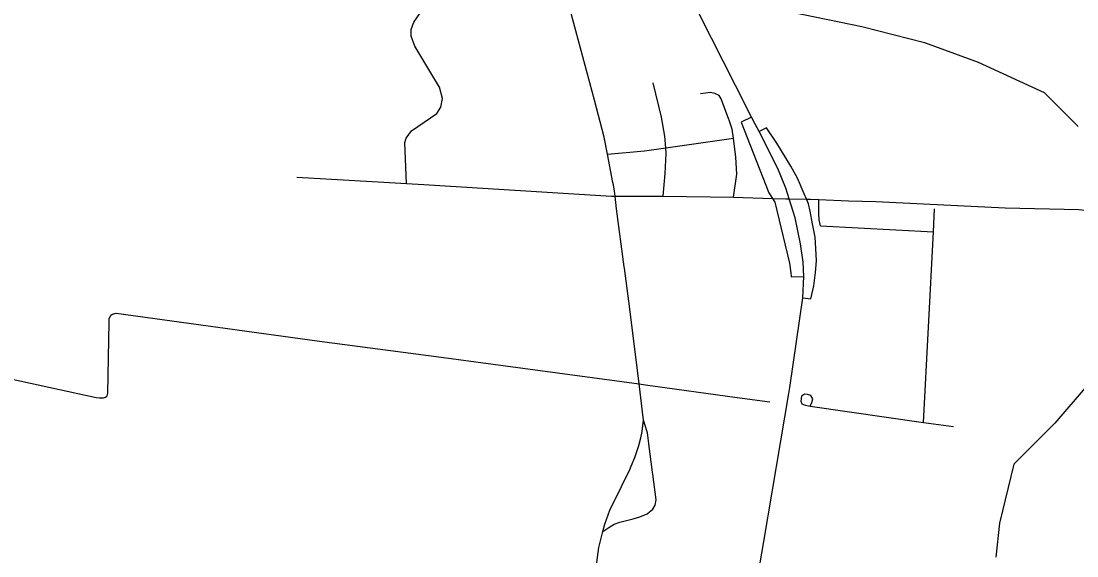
# Model space of a CAD drawing. Extents: x 1755200 to 1902939, y 644115 to 788070.
# Drawn here: x 1819343 to 1827875, y 703953 to 708279 of the extents above; entities that cross this region are included whole.
import ezdxf

# ---------------------------------------------------------------- set-up
doc = ezdxf.new("R2010")
doc.units = 0
for name, color, linetype in [('GM_X_City_Street', 7, 'Continuous'), ('GM_X_County_Road', 7, 'Continuous'), ('GM_X_Interchange_Ramps', 7, 'Continuous'), ('GM_X_Interstate_Route', 7, 'Continuous'), ('GM_X_Township', 7, 'Continuous'), ('GM_X_Township_Road', 7, 'Continuous')]:
    doc.layers.add(name, color=color, linetype=linetype)

msp = doc.modelspace()

# ---------------------------------------------------------------- linework, layer by layer
at = {"layer": 'GM_X_City_Street'}
for points in [[(1824125.9, 706972.2), (1824081.9, 707203.2), (1824055.9, 707339.7), (1823977.3, 707639.4), (1823789.2, 708341.3), (1823692.2, 708724.7), (1823578.5, 709173.8), (1823553.6, 709276.4), (1823452.2, 709693.9), (1823327.2, 710208.9)], [(1822456.5, 706965.6), (1822442.6, 707298.1), (1822453.5, 707331.9), (1822497, 707391), (1822703, 707530.5), (1822734.4, 707583.9), (1822748.1, 707651.8), (1822724.3, 707744.7), (1822670.3, 707834.3), (1822523.8, 708074.7), (1822495.7, 708157.6), (1822495, 708211.8), (1822516.6, 708271.5), (1822593.5, 708384), (1822750.6, 708574.8)], [(1824532.7, 706863.7), (1824548.4, 707045.9), (1824556.4, 707208.3), (1824552.9, 707254.8), (1824545.8, 707349), (1824517.4, 707502.2), (1824452, 707780.7)], [(1825061.8, 707484), (1825028.7, 707576), (1825000.4, 707648.9), (1824983, 707677.5), (1824949.3, 707694.4), (1824913.4, 707701.2), (1824832.9, 707691.2)], [(1825101.5, 706854.7), (1825127.9, 707041.8), (1825119.2, 707178.5), (1825099.9, 707331.3), (1825090.6, 707403.9), (1825064.3, 707477.1), (1825061.8, 707484)], [(1824591.7, 707260.2), (1825099.9, 707331.3)], [(1824081.9, 707203.2), (1824380.4, 707230.6), (1824552.9, 707254.8), (1824590, 707260), (1824591.7, 707260.2)], [(1822273.7, 706975.8), (1822456.5, 706965.6), (1822598.4, 706956.8)], [(1824167.8, 706861.7), (1824532.7, 706863.7), (1825101.5, 706854.7), (1825414.4, 706842.9), (1825524.4, 706842.2)], [(1825524.4, 706842.2), (1825549.9, 706842), (1825689.3, 706838.4), (1825722.6, 706837.5), (1825790.9, 706834.5), (1826030.8, 706824.2), (1826250.1, 706818.2), (1827297.1, 706768.6), (1827892.4, 706753.9), (1827965.4, 706746.6)], [(1825803.6, 706621.9), (1825792.8, 706672.4), (1825788.6, 706722.7), (1825790.9, 706834.5)], [(1826635, 705033.1), (1826716, 706573.6), (1826725.8, 706760.4)], [(1825803.6, 706621.9), (1826716, 706573.6)], [(1824273.6, 704678.7), (1824301.7, 704748.3), (1824333.7, 704847), (1824351.5, 704908.1), (1824361, 704959.8), (1824374.1, 705052), (1824337.3, 705345.2), (1824262.2, 705951.7), (1824218.8, 706279.8), (1824217.4, 706290.4)], [(1822877, 705541.5), (1822878.9, 705541.2), (1824337.3, 705345.2)], [(1824337.3, 705345.2), (1824390.2, 705337.9), (1824390.2, 705337.9)], [(1825719.8, 705165), (1825734.6, 705194.8), (1825741.3, 705222.7), (1825725.9, 705251.1), (1825699.1, 705258.7), (1825674, 705260.4), (1825649.6, 705245), (1825643.5, 705203.1), (1825653.6, 705182.9), (1825678.9, 705172.8), (1825719.8, 705165), (1826635, 705033.1), (1826877, 704998.2)], [(1825130.2, 705235.4), (1825130.2, 705235.4), (1825394.5, 705198.8)], [(1824415.7, 704859.5), (1824415.5, 704861.1), (1824404.2, 704948.8), (1824403.2, 704956.1), (1824374.1, 705052)]]:
    msp.add_lwpolyline(points, dxfattribs=at)
at = {"layer": 'GM_X_County_Road'}
for points in [[(1821570, 707015.3), (1822273.7, 706975.8)], [(1822598.4, 706956.8), (1824113.6, 706863.4)], [(1824217.4, 706290.4), (1824155.4, 706759), (1824143.8, 706861.5), (1824139, 706903.6), (1824129.1, 706955.5), (1824125.9, 706972.2)], [(1824113.6, 706863.4), (1824143.8, 706861.5), (1824167.8, 706861.7)], [(1819185.3, 705402.4), (1819948.1, 705233.2), (1819976.1, 705230.9), (1820008.1, 705230.5), (1820024.2, 705236.4), (1820038.3, 705248.2), (1820044.6, 705268.2), (1820053.2, 705843.6), (1820053.5, 705871.7), (1820067.8, 705899.6), (1820082, 705909.4), (1820112, 705915.1), (1821754.9, 705689.7), (1822738.3, 705560.1), (1822877, 705541.5)], [(1823954, 703472.6), (1823991.4, 703859.6), (1824011.1, 704019.5), (1824043.4, 704150.2), (1824061, 704208.5), (1824100.5, 704323.2), (1824194.5, 704515.1), (1824262.2, 704650.5), (1824273.6, 704678.7)]]:
    msp.add_lwpolyline(points, dxfattribs=at)
at = {"layer": 'GM_X_Interchange_Ramps'}
for points in [[(1825246.4, 707502.7), (1825160.9, 707460), (1825384.4, 706889.1), (1825414.4, 706842.9)], [(1825689.3, 706838.4), (1825670.7, 706880.9), (1825617.4, 707007.9), (1825562.2, 707106), (1825451, 707291.3), (1825366.1, 707415.5), (1825306.4, 707385.8)], [(1825414.4, 706842.9), (1825433.8, 706813.2), (1825551.6, 706321.8), (1825563.8, 706243.3), (1825567.1, 706211.2), (1825668, 706214.1)], [(1825659.6, 706039), (1825724.6, 706033.3), (1825748.6, 706138.7), (1825763.6, 706244.5), (1825769.8, 706338.5), (1825766.3, 706438.2), (1825760, 706530.1), (1825738.8, 706638.3), (1825720.2, 706741.1), (1825706, 706800.2), (1825689.3, 706838.4)]]:
    msp.add_lwpolyline(points, dxfattribs=at)
at = {"layer": 'GM_X_Interstate_Route'}
for points in [[(1825276.4, 707444.2), (1825246.4, 707502.7), (1825115.7, 707756.7), (1824726.2, 708532.9), (1824499.2, 708956.3), (1824231.9, 709517), (1824232, 709608.5)], [(1825548.3, 705267.4), (1825556.3, 705314.5), (1825659.6, 706039), (1825668, 706214.1), (1825663.8, 706329.2), (1825642.2, 706478.3), (1825597.4, 706688.5), (1825549.9, 706842), (1825523.9, 706927.4), (1825459.4, 707087.4), (1825306.4, 707385.8), (1825276.4, 707444.2)], [(1824203.8, 698750.5), (1824203.8, 698750.5), (1824374.8, 699131.1), (1824515.7, 699530.3), (1824672.4, 700144.3), (1824762.6, 700629.9), (1825150, 702937.7), (1825345.9, 704069.5), (1825548.3, 705267.4)]]:
    msp.add_lwpolyline(points, dxfattribs=at)
at = {"layer": 'GM_X_Township'}
for points in [[(1825574.4, 708352), (1826138, 708236.4), (1826643.8, 708106.3), (1827077.3, 707947.3), (1827612, 707701.6), (1827886.5, 707426.9)], [(1827958.5, 705330.6), (1827698.4, 705026.9), (1827365.9, 704694.4), (1827250.3, 704217.4), (1827221.4, 703942.7)]]:
    msp.add_lwpolyline(points, dxfattribs=at)
at = {"layer": 'GM_X_Township_Road'}
for points in [[(1824390.2, 705337.9), (1825130.2, 705235.4)], [(1824447.7, 704614.4), (1824445.7, 704629.2), (1824415.7, 704859.5)], [(1824043.4, 704150.2), (1824093.9, 704183.1), (1824135.3, 704209.5), (1824181.1, 704226), (1824289.5, 704252.7), (1824344, 704267.8), (1824401.8, 704292.2), (1824448.4, 704329.8), (1824468.1, 704362.7), (1824474.7, 704406.9), (1824447.7, 704614.4)]]:
    msp.add_lwpolyline(points, dxfattribs=at)

doc.saveas('drawing.dxf')
